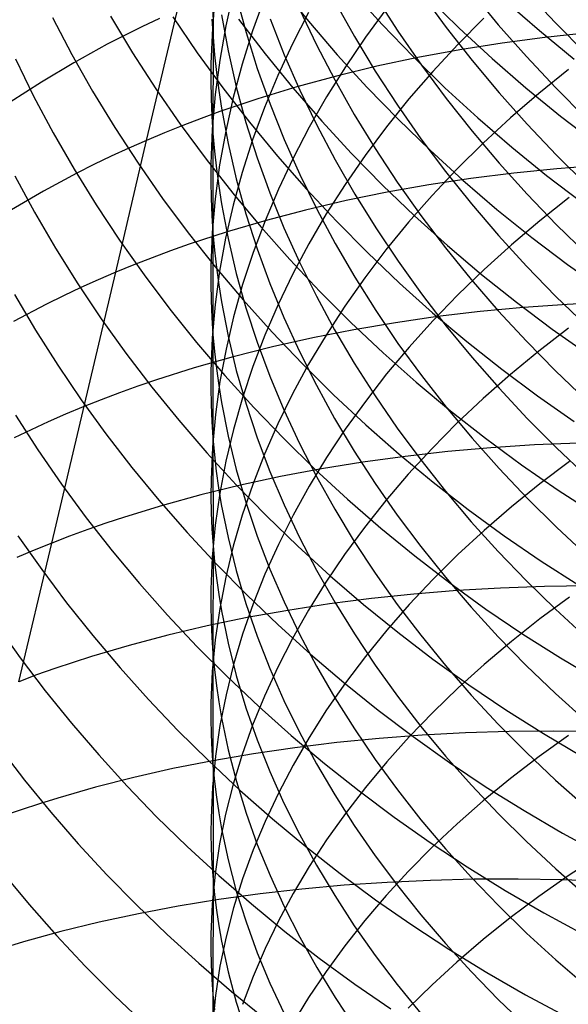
# Model space of a CAD drawing. Extents: x -383 to 1849, y -1185 to -529.
# Tile 374 of 656: x 233 to 239, y -955 to -945. Entities that reach past the tile are written whole.
import ezdxf

# ---------------------------------------------------------------- set-up
doc = ezdxf.new("R2010")
doc.units = 0
doc.layers.add('PREDEFINITO', color=7, linetype='CONTINUOUS')

msp = doc.modelspace()

# ---------------------------------------------------------------- linework, layer by layer
at = {"layer": 'PREDEFINITO'}
for p, q in [((235.341, -942.887, 624.428), (235.342, -944.888, 627.254)), ((234.63, -945.994, 503.224), (235.283, -943.24, 505.9)), ((235.367, -944.417, 629.878), (235.335, -944.793, 629.569)), ((235.559, -944.403, 632.22), (235.478, -944.769, 631.905)), ((236.067, -944.354, 540.142), (236.363, -944.72, 540.283)), ((236.833, -944.402, 541.762), (237.152, -944.754, 541.887)), ((237.572, -944.425, 613.546), (237.836, -944.785, 613.34)), ((238.105, -944.406, 611.74), (238.394, -944.756, 611.55)), ((238.694, -944.402, 609.965), (239.007, -944.738, 609.791)), ((235.592, -944.453, 623.294), (235.696, -944.84, 623.015)), ((235.893, -944.47, 634.572), (235.766, -944.823, 634.255)), ((236.645, -944.508, 617.252), (236.855, -944.884, 617.015)), ((237.083, -944.457, 615.383), (237.321, -944.826, 615.162)), ((237.634, -944.457, 543.355), (237.975, -944.792, 543.465)), ((238.472, -944.503, 544.918), (238.834, -944.819, 545.013)), ((236.364, -944.624, 636.926), (236.192, -944.96, 636.611)), ((236.267, -944.59, 619.146), (236.448, -944.97, 618.895)), ((237.2, -944.578, 639.562), (236.972, -944.89, 639.256)), ((233.623, -944.679, 533.58), (233.832, -945.076, 533.779)), ((234.246, -944.665, 535.298), (234.482, -945.057, 535.482)), ((234.768, -944.691, 504.673), (234.579, -944.78, 504.8)), ((234.912, -944.673, 536.99), (235.173, -945.056, 537.157)), ((235.33, -944.696, 627.404), (235.342, -944.888, 627.254)), ((235.432, -944.652, 625.261), (235.503, -945.037, 624.971)), ((235.614, -944.698, 538.654), (235.899, -945.069, 538.806)), ((235.953, -944.693, 621.072), (236.105, -945.077, 620.807)), ((236.363, -944.72, 540.283), (236.671, -945.079, 540.419)), ((238.24, -944.686, 642.15), (237.96, -944.968, 641.861)), ((239.007, -944.738, 609.791), (239.331, -945.066, 609.622)), ((234.579, -944.78, 504.8), (234.394, -944.872, 504.929)), ((235.335, -944.793, 629.569), (235.32, -945.17, 629.259)), ((235.478, -944.769, 631.905), (235.414, -945.136, 631.589)), ((235.766, -944.823, 634.255), (235.654, -945.178, 633.937)), ((235.696, -944.84, 623.015), (235.816, -945.225, 622.738)), ((237.152, -944.754, 541.887), (237.482, -945.097, 542.008)), ((237.321, -944.826, 615.162), (237.572, -945.189, 614.945)), ((237.836, -944.785, 613.34), (238.113, -945.139, 613.138)), ((237.975, -944.792, 543.465), (238.327, -945.117, 543.57)), ((238.394, -944.756, 611.55), (238.695, -945.097, 611.365)), ((238.834, -944.819, 545.013), (239.205, -945.125, 545.103)), ((239.356, -944.843, 501.004), (238.893, -944.892, 501.158)), ((234.394, -944.872, 504.929), (234.211, -944.966, 505.059)), ((235.342, -944.888, 627.254), (235.341, -945.922, 628.641)), ((235.342, -944.888, 627.254), (235.358, -945.078, 627.103)), ((236.192, -944.96, 636.611), (236.035, -945.3, 636.293)), ((236.972, -944.89, 639.256), (236.758, -945.207, 638.946)), ((236.855, -944.884, 617.015), (237.078, -945.255, 616.783)), ((238.434, -944.953, 501.322), (237.982, -945.025, 501.496)), ((238.893, -944.892, 501.158), (238.434, -944.953, 501.322)), ((234.211, -944.966, 505.059), (233.854, -945.163, 505.326)), ((234.482, -945.057, 535.482), (234.73, -945.442, 535.66)), ((235.173, -945.056, 537.157), (235.447, -945.432, 537.32)), ((235.503, -945.037, 624.971), (235.59, -945.421, 624.683)), ((236.448, -944.97, 618.895), (236.644, -945.346, 618.648)), ((237.982, -945.025, 501.496), (237.535, -945.108, 501.68)), ((237.96, -944.968, 641.861), (237.693, -945.256, 641.565)), ((233.228, -945.122, 532.053), (233.423, -945.52, 532.263)), ((233.854, -945.163, 505.326), (233.508, -945.37, 505.601)), ((233.832, -945.076, 533.779), (234.054, -945.469, 533.974)), ((235.32, -945.17, 629.259), (235.319, -945.358, 629.105)), ((235.358, -945.078, 627.103), (235.378, -945.269, 626.953)), ((235.414, -945.136, 631.589), (235.366, -945.505, 631.273)), ((235.899, -945.069, 538.806), (236.196, -945.433, 538.952)), ((236.105, -945.077, 620.807), (236.271, -945.457, 620.546)), ((236.671, -945.079, 540.419), (236.991, -945.429, 540.549)), ((237.535, -945.108, 501.68), (237.096, -945.201, 501.873)), ((237.482, -945.097, 542.008), (237.823, -945.431, 542.123)), ((238.113, -945.139, 613.138), (238.402, -945.484, 612.941)), ((238.327, -945.117, 543.57), (238.689, -945.432, 543.669)), ((238.695, -945.097, 611.365), (239.008, -945.43, 611.185)), ((235.378, -945.269, 626.953), (235.403, -945.46, 626.804)), ((235.654, -945.178, 633.937), (235.558, -945.536, 633.616)), ((235.816, -945.225, 622.738), (235.952, -945.607, 622.463)), ((236.758, -945.207, 638.946), (236.558, -945.528, 638.632)), ((237.096, -945.201, 501.873), (236.663, -945.306, 502.075)), ((237.078, -945.255, 616.783), (237.316, -945.619, 616.554)), ((237.693, -945.256, 641.565), (237.438, -945.55, 641.264)), ((237.572, -945.189, 614.945), (237.836, -945.545, 614.732)), ((239.145, -945.235, 644.375), (238.829, -945.491, 644.101)), ((233.508, -945.37, 505.601), (233.173, -945.586, 505.882)), ((235.319, -945.358, 629.105), (235.322, -945.546, 628.95)), ((236.035, -945.3, 636.293), (235.893, -945.643, 635.972)), ((236.663, -945.306, 502.075), (236.239, -945.422, 502.287)), ((236.644, -945.346, 618.648), (236.853, -945.717, 618.404)), ((234.054, -945.469, 533.974), (234.29, -945.857, 534.164)), ((234.73, -945.442, 535.66), (234.992, -945.822, 535.834)), ((235.403, -945.46, 626.804), (235.432, -945.65, 626.654)), ((235.447, -945.432, 537.32), (235.733, -945.8, 537.478)), ((235.59, -945.421, 624.683), (235.694, -945.802, 624.396)), ((236.239, -945.422, 502.287), (235.823, -945.548, 502.508)), ((236.196, -945.433, 538.952), (236.505, -945.788, 539.094)), ((236.271, -945.457, 620.546), (236.453, -945.833, 620.287)), ((236.991, -945.429, 540.549), (237.322, -945.769, 540.675)), ((237.823, -945.431, 542.123), (238.175, -945.754, 542.232)), ((238.402, -945.484, 612.941), (238.704, -945.822, 612.749)), ((238.689, -945.432, 543.669), (239.061, -945.736, 543.763)), ((239.008, -945.43, 611.185), (239.332, -945.755, 611.01)), ((233.423, -945.52, 532.263), (233.632, -945.914, 532.468)), ((235.322, -945.546, 628.95), (235.33, -945.734, 628.795)), ((235.366, -945.505, 631.273), (235.334, -945.875, 630.956)), ((235.823, -945.548, 502.508), (235.415, -945.686, 502.737)), ((235.558, -945.536, 633.616), (235.478, -945.895, 633.295)), ((236.558, -945.528, 638.632), (236.371, -945.854, 638.313)), ((237.438, -945.55, 641.264), (237.197, -945.85, 640.958)), ((237.836, -945.545, 614.732), (238.113, -945.895, 614.523)), ((238.829, -945.491, 644.101), (238.525, -945.754, 643.819)), ((235.415, -945.686, 502.737), (235.215, -945.759, 502.856)), ((235.432, -945.65, 626.654), (235.503, -946.029, 626.356)), ((235.893, -945.643, 635.972), (235.766, -945.989, 635.649)), ((235.952, -945.607, 622.463), (236.104, -945.985, 622.191)), ((237.316, -945.619, 616.554), (237.566, -945.978, 616.33)), ((235.215, -945.759, 502.856), (235.018, -945.834, 502.976)), ((235.33, -945.734, 628.795), (235.341, -945.922, 628.641)), ((235.694, -945.802, 624.396), (235.814, -946.18, 624.112)), ((235.733, -945.8, 537.478), (236.031, -946.162, 537.63)), ((236.505, -945.788, 539.094), (236.825, -946.135, 539.23)), ((236.853, -945.717, 618.404), (237.077, -946.083, 618.164)), ((237.322, -945.769, 540.675), (237.664, -946.101, 540.795)), ((238.175, -945.754, 542.232), (238.538, -946.068, 542.337)), ((238.525, -945.754, 643.819), (238.233, -946.024, 643.531)), ((239.061, -945.736, 543.763), (239.442, -946.028, 543.852)), ((234.29, -945.857, 534.164), (234.54, -946.239, 534.349)), ((235.018, -945.834, 502.976), (234.822, -945.913, 503.099)), ((234.992, -945.822, 535.834), (235.267, -946.195, 536.003)), ((235.334, -945.875, 630.956), (235.319, -946.245, 630.639)), ((235.478, -945.895, 633.295), (235.413, -946.256, 632.972)), ((236.371, -945.854, 638.313), (236.199, -946.184, 637.991)), ((236.453, -945.833, 620.287), (236.649, -946.204, 620.032)), ((237.197, -945.85, 640.958), (236.969, -946.156, 640.646)), ((238.113, -945.895, 614.523), (238.402, -946.237, 614.319)), ((238.704, -945.822, 612.749), (239.017, -946.152, 612.562)), ((233.632, -945.914, 532.468), (233.855, -946.302, 532.669)), ((234.304, -947.406, 501.922), (234.63, -945.994, 503.224)), ((234.63, -945.994, 503.224), (234.44, -946.078, 503.351)), ((234.822, -945.913, 503.099), (234.63, -945.994, 503.224)), ((235.341, -945.922, 628.641), (235.358, -946.11, 628.487)), ((235.341, -945.922, 628.641), (235.341, -948.074, 631.353)), ((235.766, -945.989, 635.649), (235.654, -946.337, 635.324)), ((236.104, -945.985, 622.191), (236.271, -946.36, 621.922)), ((237.566, -945.978, 616.33), (237.83, -946.329, 616.11)), ((234.44, -946.078, 503.351), (234.252, -946.165, 503.48)), ((235.358, -946.11, 628.487), (235.378, -946.298, 628.333)), ((235.503, -946.029, 626.356), (235.59, -946.407, 626.06)), ((237.077, -946.083, 618.164), (237.314, -946.443, 617.929)), ((237.664, -946.101, 540.795), (238.016, -946.422, 540.909)), ((238.233, -946.024, 643.531), (237.954, -946.3, 643.236)), ((238.538, -946.068, 542.337), (238.91, -946.37, 542.435)), ((234.252, -946.165, 503.48), (234.068, -946.254, 503.611)), ((235.267, -946.195, 536.003), (235.553, -946.56, 536.167)), ((235.814, -946.18, 624.112), (235.95, -946.556, 623.83)), ((236.031, -946.162, 537.63), (236.341, -946.515, 537.777)), ((236.199, -946.184, 637.991), (236.041, -946.518, 637.666)), ((236.649, -946.204, 620.032), (236.86, -946.571, 619.781)), ((236.969, -946.156, 640.646), (236.755, -946.466, 640.33)), ((236.825, -946.135, 539.23), (237.157, -946.473, 539.36)), ((239.017, -946.152, 612.562), (239.342, -946.473, 612.381)), ((233.855, -946.302, 532.669), (234.091, -946.686, 532.865)), ((234.068, -946.254, 503.611), (233.886, -946.346, 503.744)), ((234.54, -946.239, 534.349), (234.802, -946.615, 534.529)), ((235.319, -946.245, 630.639), (235.318, -946.43, 630.481)), ((235.413, -946.256, 632.972), (235.365, -946.619, 632.648)), ((235.378, -946.298, 628.333), (235.403, -946.486, 628.18)), ((237.954, -946.3, 643.236), (237.687, -946.583, 642.935)), ((237.83, -946.329, 616.11), (238.106, -946.674, 615.895)), ((238.402, -946.237, 614.319), (238.704, -946.571, 614.121)), ((239.022, -946.298, 499.661), (238.559, -946.345, 499.818)), ((239.49, -946.262, 499.514), (239.022, -946.298, 499.661)), ((233.222, -946.374, 530.952), (233.432, -946.764, 531.165)), ((233.886, -946.346, 503.744), (233.53, -946.538, 504.017)), ((235.318, -946.43, 630.481), (235.322, -946.615, 630.323)), ((235.654, -946.337, 635.324), (235.558, -946.688, 634.997)), ((235.59, -946.407, 626.06), (235.694, -946.782, 625.766)), ((236.271, -946.36, 621.922), (236.452, -946.731, 621.656)), ((238.102, -946.402, 499.985), (237.65, -946.47, 500.162)), ((238.016, -946.422, 540.909), (238.379, -946.733, 541.018)), ((238.559, -946.345, 499.818), (238.102, -946.402, 499.985)), ((238.91, -946.37, 542.435), (239.292, -946.661, 542.527)), ((233.53, -946.538, 504.017), (233.185, -946.739, 504.297)), ((235.403, -946.486, 628.18), (235.432, -946.673, 628.027)), ((236.041, -946.518, 637.666), (235.899, -946.855, 637.338)), ((236.341, -946.515, 537.777), (236.662, -946.859, 537.919)), ((236.755, -946.466, 640.33), (236.554, -946.781, 640.01)), ((237.157, -946.473, 539.36), (237.499, -946.801, 539.484)), ((237.65, -946.47, 500.162), (237.204, -946.549, 500.349)), ((237.314, -946.443, 617.929), (237.565, -946.797, 617.697)), ((234.802, -946.615, 534.529), (235.077, -946.984, 534.704)), ((235.322, -946.615, 630.323), (235.329, -946.8, 630.165)), ((235.365, -946.619, 632.648), (235.334, -946.982, 632.324)), ((235.553, -946.56, 536.167), (235.852, -946.919, 536.325)), ((235.95, -946.556, 623.83), (236.101, -946.929, 623.551)), ((236.765, -946.639, 500.545), (236.333, -946.74, 500.751)), ((237.204, -946.549, 500.349), (236.765, -946.639, 500.545)), ((236.86, -946.571, 619.781), (237.084, -946.932, 619.533)), ((237.687, -946.583, 642.935), (237.433, -946.871, 642.628)), ((238.704, -946.571, 614.121), (239.017, -946.897, 613.927)), ((239.154, -946.605, 645.755), (238.838, -946.856, 645.475)), ((234.091, -946.686, 532.865), (234.341, -947.064, 533.056)), ((235.432, -946.673, 628.027), (235.503, -947.046, 627.722)), ((235.558, -946.688, 634.997), (235.477, -947.041, 634.668)), ((236.333, -946.74, 500.751), (235.91, -946.851, 500.967)), ((236.452, -946.731, 621.656), (236.648, -947.097, 621.394)), ((238.106, -946.674, 615.895), (238.395, -947.012, 615.685)), ((238.379, -946.733, 541.018), (238.752, -947.034, 541.12)), ((233.432, -946.764, 531.165), (233.656, -947.149, 531.372)), ((235.329, -946.8, 630.165), (235.341, -946.985, 630.007)), ((235.91, -946.851, 500.967), (235.494, -946.973, 501.192)), ((235.694, -946.782, 625.766), (235.814, -947.155, 625.475)), ((235.899, -946.855, 637.338), (235.771, -947.195, 637.008)), ((236.554, -946.781, 640.01), (236.368, -947.101, 639.685)), ((236.662, -946.859, 537.919), (236.995, -947.195, 538.055)), ((237.499, -946.801, 539.484), (237.852, -947.12, 539.603)), ((237.565, -946.797, 617.697), (237.829, -947.144, 617.47)), ((238.838, -946.856, 645.475), (238.534, -947.113, 645.189)), ((235.852, -946.919, 536.325), (236.163, -947.269, 536.477)), ((236.101, -946.929, 623.551), (236.267, -947.298, 623.275)), ((237.084, -946.932, 619.533), (237.322, -947.288, 619.29)), ((237.433, -946.871, 642.628), (237.192, -947.165, 642.315)), ((239.017, -946.897, 613.927), (239.342, -947.214, 613.739)), ((234.341, -947.064, 533.056), (234.604, -947.435, 533.242)), ((235.077, -946.984, 534.704), (235.365, -947.347, 534.873)), ((235.494, -946.973, 501.192), (235.088, -947.107, 501.426)), ((235.334, -946.982, 632.324), (235.319, -947.346, 632)), ((235.341, -946.985, 630.007), (235.357, -947.17, 629.849)), ((235.477, -947.041, 634.668), (235.413, -947.396, 634.338)), ((235.503, -947.046, 627.722), (235.59, -947.418, 627.418)), ((238.395, -947.012, 615.685), (238.696, -947.342, 615.479)), ((238.752, -947.034, 541.12), (239.134, -947.323, 541.217)), ((233.656, -947.149, 531.372), (233.894, -947.53, 531.575)), ((235.088, -947.107, 501.426), (234.888, -947.177, 501.547)), ((235.357, -947.17, 629.849), (235.378, -947.355, 629.692)), ((235.814, -947.155, 625.475), (235.95, -947.525, 625.185)), ((236.368, -947.101, 639.685), (236.196, -947.424, 639.357)), ((236.648, -947.097, 621.394), (236.858, -947.459, 621.135)), ((237.192, -947.165, 642.315), (236.965, -947.465, 641.998)), ((237.829, -947.144, 617.47), (238.105, -947.485, 617.248)), ((237.852, -947.12, 539.603), (238.216, -947.429, 539.716)), ((238.534, -947.113, 645.189), (238.242, -947.377, 644.895)), ((234.691, -947.251, 501.669), (234.496, -947.327, 501.794)), ((234.888, -947.177, 501.547), (234.691, -947.251, 501.669)), ((235.771, -947.195, 637.008), (235.659, -947.537, 636.675)), ((236.163, -947.269, 536.477), (236.485, -947.611, 536.624)), ((236.995, -947.195, 538.055), (237.338, -947.522, 538.184)), ((234.496, -947.327, 501.794), (234.304, -947.406, 501.922)), ((235.319, -947.346, 632), (235.318, -947.528, 631.838)), ((235.365, -947.347, 534.873), (235.664, -947.702, 535.036)), ((235.378, -947.355, 629.692), (235.403, -947.539, 629.535)), ((236.267, -947.298, 623.275), (236.448, -947.663, 623.002)), ((237.322, -947.288, 619.29), (237.573, -947.638, 619.051)), ((238.242, -947.377, 644.895), (237.962, -947.648, 644.594)), ((238.696, -947.342, 615.479), (239.009, -947.664, 615.28)), ((239.134, -947.323, 541.217), (239.526, -947.601, 541.307)), ((233.616, -950.305, 499.415), (234.304, -947.406, 501.922)), ((234.114, -947.487, 502.051), (233.927, -947.571, 502.183)), ((234.304, -947.406, 501.922), (234.114, -947.487, 502.051)), ((234.604, -947.435, 533.242), (234.879, -947.801, 533.422)), ((235.413, -947.396, 634.338), (235.365, -947.751, 634.008)), ((235.59, -947.418, 627.418), (235.694, -947.787, 627.117)), ((236.196, -947.424, 639.357), (236.038, -947.751, 639.026)), ((236.965, -947.465, 641.998), (236.751, -947.769, 641.675)), ((236.858, -947.459, 621.135), (237.083, -947.815, 620.881)), ((238.105, -947.485, 617.248), (238.394, -947.818, 617.031)), ((238.216, -947.429, 539.716), (238.589, -947.727, 539.822)), ((233.927, -947.571, 502.183), (233.743, -947.658, 502.317)), ((233.894, -947.53, 531.575), (234.146, -947.904, 531.772)), ((235.318, -947.528, 631.838), (235.321, -947.71, 631.677)), ((235.403, -947.539, 629.535), (235.432, -947.723, 629.378)), ((235.659, -947.537, 636.675), (235.562, -947.882, 636.341)), ((235.95, -947.525, 625.185), (236.101, -947.892, 624.899)), ((237.338, -947.522, 538.184), (237.692, -947.839, 538.308)), ((233.218, -947.644, 529.883), (233.443, -948.026, 530.097)), ((233.743, -947.658, 502.317), (233.562, -947.748, 502.453)), ((235.664, -947.702, 535.036), (235.976, -948.049, 535.194)), ((236.448, -947.663, 623.002), (236.643, -948.023, 622.733)), ((236.485, -947.611, 536.624), (236.818, -947.944, 536.764)), ((237.573, -947.638, 619.051), (237.837, -947.982, 618.817)), ((237.962, -947.648, 644.594), (237.695, -947.925, 644.287)), ((239.009, -947.664, 615.28), (239.333, -947.977, 615.086)), ((233.562, -947.748, 502.453), (233.207, -947.934, 502.73)), ((234.879, -947.801, 533.422), (235.167, -948.159, 533.596)), ((235.321, -947.71, 631.677), (235.329, -947.892, 631.515)), ((235.365, -947.751, 634.008), (235.333, -948.108, 633.677)), ((235.432, -947.723, 629.378), (235.503, -948.09, 629.066)), ((235.694, -947.787, 627.117), (235.814, -948.155, 626.818)), ((236.038, -947.751, 639.026), (235.896, -948.081, 638.691)), ((236.751, -947.769, 641.675), (236.551, -948.078, 641.348)), ((238.665, -947.783, 498.358), (238.202, -947.827, 498.518)), ((238.589, -947.727, 539.822), (238.972, -948.014, 539.922)), ((239.132, -947.75, 498.208), (238.665, -947.783, 498.358)), ((239.603, -947.728, 498.069), (239.132, -947.75, 498.208)), ((234.146, -947.904, 531.772), (234.41, -948.273, 531.964)), ((235.329, -947.892, 631.515), (235.341, -948.074, 631.353)), ((235.562, -947.882, 636.341), (235.481, -948.229, 636.005)), ((236.101, -947.892, 624.899), (236.267, -948.256, 624.616)), ((237.083, -947.815, 620.881), (237.321, -948.167, 620.631)), ((237.745, -947.881, 498.689), (237.293, -947.946, 498.869)), ((237.692, -947.839, 538.308), (238.057, -948.146, 538.425)), ((238.202, -947.827, 498.518), (237.745, -947.881, 498.689)), ((238.394, -947.818, 617.031), (238.695, -948.144, 616.82)), ((236.818, -947.944, 536.764), (237.162, -948.268, 536.899)), ((237.293, -947.946, 498.869), (236.848, -948.021, 499.059)), ((237.695, -947.925, 644.287), (237.441, -948.207, 643.975)), ((237.837, -947.982, 618.817), (238.114, -948.319, 618.588)), ((239.144, -948.006, 647.104), (238.828, -948.25, 646.82)), ((238.972, -948.014, 539.922), (239.364, -948.289, 540.015)), ((233.443, -948.026, 530.097), (233.681, -948.402, 530.306)), ((235.333, -948.108, 633.677), (235.319, -948.465, 633.346)), ((235.341, -948.074, 631.353), (235.34, -949.18, 632.684)), ((235.341, -948.074, 631.353), (235.357, -948.255, 631.192)), ((235.503, -948.09, 629.066), (235.591, -948.456, 628.755)), ((235.896, -948.081, 638.691), (235.768, -948.414, 638.355)), ((235.976, -948.049, 535.194), (236.299, -948.388, 535.346)), ((236.41, -948.107, 499.259), (235.979, -948.204, 499.469)), ((236.551, -948.078, 641.348), (236.365, -948.391, 641.018)), ((236.848, -948.021, 499.059), (236.41, -948.107, 499.259)), ((236.643, -948.023, 622.733), (236.853, -948.379, 622.468)), ((235.167, -948.159, 533.596), (235.467, -948.51, 533.765)), ((235.481, -948.229, 636.005), (235.416, -948.577, 635.668)), ((235.979, -948.204, 499.469), (235.556, -948.311, 499.689)), ((235.814, -948.155, 626.818), (235.95, -948.519, 626.521)), ((237.441, -948.207, 643.975), (237.199, -948.495, 643.656)), ((237.321, -948.167, 620.631), (237.572, -948.512, 620.385)), ((238.057, -948.146, 538.425), (238.431, -948.443, 538.536)), ((238.695, -948.144, 616.82), (239.008, -948.462, 616.613)), ((234.41, -948.273, 531.964), (234.686, -948.635, 532.15)), ((235.556, -948.311, 499.689), (235.141, -948.429, 499.918)), ((235.357, -948.255, 631.192), (235.378, -948.437, 631.031)), ((236.267, -948.256, 624.616), (236.448, -948.615, 624.336)), ((237.162, -948.268, 536.899), (237.517, -948.583, 537.027)), ((238.114, -948.319, 618.588), (238.403, -948.648, 618.364)), ((238.828, -948.25, 646.82), (238.524, -948.501, 646.529)), ((233.681, -948.402, 530.306), (233.933, -948.772, 530.509)), ((235.141, -948.429, 499.918), (234.736, -948.558, 500.156)), ((235.378, -948.437, 631.031), (235.403, -948.618, 630.87)), ((235.768, -948.414, 638.355), (235.656, -948.75, 638.015)), ((236.365, -948.391, 641.018), (236.193, -948.708, 640.683)), ((236.299, -948.388, 535.346), (236.632, -948.718, 535.491)), ((236.853, -948.379, 622.468), (237.077, -948.73, 622.207)), ((235.319, -948.465, 633.346), (235.318, -948.644, 633.18)), ((235.467, -948.51, 533.765), (235.779, -948.854, 533.928)), ((235.591, -948.456, 628.755), (235.695, -948.819, 628.446)), ((235.95, -948.519, 626.521), (236.101, -948.88, 626.228)), ((237.199, -948.495, 643.656), (236.972, -948.789, 643.333)), ((237.572, -948.512, 620.385), (237.836, -948.851, 620.144)), ((238.524, -948.501, 646.529), (238.232, -948.759, 646.23)), ((238.431, -948.443, 538.536), (238.814, -948.728, 538.64)), ((239.008, -948.462, 616.613), (239.332, -948.772, 616.413)), ((234.536, -948.626, 500.279), (234.34, -948.697, 500.404)), ((234.736, -948.558, 500.156), (234.536, -948.626, 500.279)), ((234.686, -948.635, 532.15), (234.976, -948.991, 532.331)), ((235.318, -948.644, 633.18), (235.321, -948.823, 633.015)), ((235.416, -948.577, 635.668), (235.368, -948.927, 635.33)), ((235.403, -948.618, 630.87), (235.432, -948.799, 630.71)), ((236.448, -948.615, 624.336), (236.643, -948.97, 624.06)), ((237.517, -948.583, 537.027), (237.882, -948.888, 537.148)), ((238.403, -948.648, 618.364), (238.704, -948.971, 618.145)), ((234.34, -948.697, 500.404), (234.145, -948.77, 500.531)), ((235.656, -948.75, 638.015), (235.56, -949.088, 637.674)), ((236.193, -948.708, 640.683), (236.036, -949.028, 640.345)), ((236.632, -948.718, 535.491), (236.977, -949.04, 535.63)), ((237.077, -948.73, 622.207), (237.314, -949.076, 621.95)), ((238.814, -948.728, 538.64), (239.207, -949.002, 538.737)), ((233.954, -948.847, 500.66), (233.765, -948.926, 500.792)), ((233.933, -948.772, 530.509), (234.197, -949.137, 530.707)), ((234.145, -948.77, 500.531), (233.954, -948.847, 500.66)), ((235.321, -948.823, 633.015), (235.328, -949.002, 632.849)), ((235.432, -948.799, 630.71), (235.503, -949.16, 630.391)), ((235.695, -948.819, 628.446), (235.815, -949.18, 628.14)), ((235.779, -948.854, 533.928), (236.102, -949.189, 534.084)), ((236.972, -948.789, 643.333), (236.757, -949.087, 643.004)), ((237.836, -948.851, 620.144), (238.113, -949.183, 619.908)), ((238.232, -948.759, 646.23), (237.952, -949.023, 645.925)), ((233.228, -948.936, 528.846), (233.468, -949.308, 529.061)), ((233.765, -948.926, 500.792), (233.578, -949.007, 500.926)), ((235.368, -948.927, 635.33), (235.336, -949.277, 634.992)), ((236.101, -948.88, 626.228), (236.267, -949.238, 625.937)), ((237.882, -948.888, 537.148), (238.256, -949.182, 537.263)), ((233.578, -949.007, 500.926), (233.395, -949.092, 501.062)), ((234.976, -948.991, 532.331), (235.277, -949.34, 532.505)), ((235.328, -949.002, 632.849), (235.34, -949.18, 632.684)), ((236.036, -949.028, 640.345), (235.894, -949.352, 640.004)), ((236.643, -948.97, 624.06), (236.853, -949.321, 623.788)), ((236.977, -949.04, 535.63), (237.332, -949.352, 535.763)), ((237.952, -949.023, 645.925), (237.685, -949.293, 645.613)), ((238.704, -948.971, 618.145), (239.018, -949.285, 617.933)), ((233.395, -949.092, 501.062), (233.214, -949.178, 501.2)), ((234.197, -949.137, 530.707), (234.474, -949.495, 530.899)), ((235.56, -949.088, 637.674), (235.479, -949.428, 637.332)), ((235.503, -949.16, 630.391), (235.591, -949.519, 630.073)), ((236.757, -949.087, 643.004), (236.557, -949.389, 642.671)), ((237.314, -949.076, 621.95), (237.565, -949.415, 621.698)), ((235.336, -949.277, 634.992), (235.321, -949.628, 634.654)), ((235.34, -949.18, 632.684), (235.357, -949.359, 632.52)), ((235.34, -949.18, 632.684), (235.342, -950.33, 633.978)), ((235.815, -949.18, 628.14), (235.951, -949.539, 627.837)), ((236.102, -949.189, 534.084), (236.436, -949.517, 534.234)), ((236.267, -949.238, 625.937), (236.448, -949.592, 625.651)), ((238.113, -949.183, 619.908), (238.402, -949.508, 619.678)), ((238.256, -949.182, 537.263), (238.641, -949.466, 537.371)), ((238.781, -949.255, 496.92), (238.314, -949.285, 497.073)), ((239.251, -949.235, 496.778), (238.781, -949.255, 496.92)), ((233.468, -949.308, 529.061), (233.72, -949.674, 529.27)), ((235.277, -949.34, 532.505), (235.589, -949.68, 532.673)), ((235.357, -949.359, 632.52), (235.377, -949.537, 632.355)), ((235.894, -949.352, 640.004), (235.767, -949.678, 639.661)), ((236.557, -949.389, 642.671), (236.37, -949.696, 642.334)), ((236.853, -949.321, 623.788), (237.077, -949.667, 623.52)), ((237.397, -949.377, 497.409), (236.946, -949.438, 497.592)), ((237.332, -949.352, 535.763), (237.698, -949.654, 535.888)), ((237.853, -949.326, 497.235), (237.397, -949.377, 497.409)), ((237.685, -949.293, 645.613), (237.431, -949.569, 645.296)), ((238.314, -949.285, 497.073), (237.853, -949.326, 497.235)), ((239.018, -949.285, 617.933), (239.342, -949.591, 617.726)), ((234.474, -949.495, 530.899), (234.764, -949.847, 531.084)), ((235.479, -949.428, 637.332), (235.414, -949.77, 636.988)), ((236.946, -949.438, 497.592), (236.502, -949.51, 497.786)), ((237.565, -949.415, 621.698), (237.829, -949.749, 621.451)), ((238.641, -949.466, 537.371), (239.034, -949.738, 537.471)), ((239.155, -949.431, 648.426), (238.839, -949.67, 648.137)), ((235.377, -949.537, 632.355), (235.402, -949.715, 632.191)), ((235.591, -949.519, 630.073), (235.695, -949.877, 629.757)), ((236.065, -949.592, 497.989), (235.635, -949.685, 498.203)), ((235.951, -949.539, 627.837), (236.102, -949.894, 627.536)), ((236.502, -949.51, 497.786), (236.065, -949.592, 497.989)), ((236.436, -949.517, 534.234), (236.781, -949.835, 534.377)), ((236.448, -949.592, 625.651), (236.644, -949.942, 625.368)), ((237.431, -949.569, 645.296), (237.191, -949.85, 644.972)), ((238.402, -949.508, 619.678), (238.704, -949.826, 619.453)), ((233.72, -949.674, 529.27), (233.986, -950.035, 529.473)), ((235.635, -949.685, 498.203), (235.213, -949.788, 498.426)), ((235.321, -949.628, 634.654), (235.319, -949.803, 634.485)), ((235.589, -949.68, 532.673), (235.914, -950.014, 532.835)), ((235.767, -949.678, 639.661), (235.655, -950.007, 639.315)), ((236.37, -949.696, 642.334), (236.198, -950.006, 641.993)), ((237.077, -949.667, 623.52), (237.314, -950.007, 623.256)), ((237.698, -949.654, 535.888), (238.073, -949.946, 536.007)), ((238.839, -949.67, 648.137), (238.535, -949.916, 647.84)), ((235.213, -949.788, 498.426), (234.8, -949.901, 498.659)), ((235.319, -949.803, 634.485), (235.322, -949.979, 634.316)), ((235.414, -949.77, 636.988), (235.366, -950.112, 636.643)), ((235.402, -949.715, 632.191), (235.431, -949.893, 632.027)), ((237.829, -949.749, 621.451), (238.105, -950.076, 621.209)), ((239.034, -949.738, 537.471), (239.437, -949.999, 537.565)), ((234.8, -949.901, 498.659), (234.396, -950.026, 498.902)), ((234.764, -949.847, 531.084), (235.065, -950.192, 531.264)), ((235.431, -949.893, 632.027), (235.503, -950.247, 631.7)), ((235.695, -949.877, 629.757), (235.815, -950.232, 629.444)), ((236.102, -949.894, 627.536), (236.268, -950.246, 627.239)), ((236.781, -949.835, 534.377), (237.136, -950.144, 534.514)), ((237.191, -949.85, 644.972), (236.963, -950.137, 644.643)), ((238.535, -949.916, 647.84), (238.243, -950.169, 647.536)), ((238.704, -949.826, 619.453), (239.017, -950.136, 619.234)), ((235.322, -949.979, 634.316), (235.33, -950.154, 634.147)), ((235.655, -950.007, 639.315), (235.559, -950.338, 638.967)), ((235.914, -950.014, 532.835), (236.249, -950.338, 532.99)), ((236.198, -950.006, 641.993), (236.041, -950.32, 641.649)), ((236.644, -949.942, 625.368), (236.853, -950.287, 625.089)), ((237.314, -950.007, 623.256), (237.565, -950.342, 622.998)), ((238.073, -949.946, 536.007), (238.458, -950.228, 536.118)), ((233.986, -950.035, 529.473), (234.264, -950.389, 529.67)), ((234.197, -950.092, 499.027), (234.001, -950.16, 499.154)), ((234.396, -950.026, 498.902), (234.197, -950.092, 499.027)), ((235.366, -950.112, 636.643), (235.334, -950.456, 636.298)), ((238.105, -950.076, 621.209), (238.394, -950.396, 620.973)), ((233.255, -950.226, 527.824), (233.509, -950.588, 528.039)), ((233.807, -950.232, 499.284), (233.616, -950.305, 499.415)), ((234.001, -950.16, 499.154), (233.807, -950.232, 499.284)), ((235.065, -950.192, 531.264), (235.379, -950.53, 531.437)), ((235.33, -950.154, 634.147), (235.342, -950.33, 633.978)), ((235.815, -950.232, 629.444), (235.951, -950.584, 629.134)), ((236.963, -950.137, 644.643), (236.749, -950.428, 644.31)), ((237.136, -950.144, 534.514), (237.502, -950.443, 534.643)), ((238.243, -950.169, 647.536), (237.963, -950.428, 647.225)), ((238.458, -950.228, 536.118), (238.852, -950.498, 536.222)), ((239.017, -950.136, 619.234), (239.342, -950.438, 619.021)), ((233.265, -951.789, 498.206), (233.616, -950.305, 499.415)), ((233.616, -950.305, 499.415), (233.428, -950.382, 499.55)), ((235.342, -950.33, 633.978), (235.341, -951.488, 635.264)), ((235.342, -950.33, 633.978), (235.358, -950.505, 633.81)), ((235.559, -950.338, 638.967), (235.478, -950.671, 638.618)), ((235.503, -950.247, 631.7), (235.59, -950.6, 631.375)), ((236.041, -950.32, 641.649), (235.898, -950.637, 641.302)), ((236.249, -950.338, 532.99), (236.595, -950.654, 533.138)), ((236.268, -950.246, 627.239), (236.449, -950.594, 626.945)), ((236.853, -950.287, 625.089), (237.077, -950.627, 624.814)), ((233.428, -950.382, 499.55), (233.242, -950.461, 499.686)), ((234.264, -950.389, 529.67), (234.554, -950.737, 529.861)), ((236.749, -950.428, 644.31), (236.549, -950.723, 643.971)), ((237.502, -950.443, 534.643), (237.877, -950.732, 534.766)), ((237.565, -950.342, 622.998), (237.828, -950.67, 622.744)), ((237.963, -950.428, 647.225), (237.696, -950.692, 646.908)), ((238.394, -950.396, 620.973), (238.695, -950.708, 620.742)), ((235.334, -950.456, 636.298), (235.319, -950.8, 635.953)), ((235.358, -950.505, 633.81), (235.378, -950.68, 633.642)), ((235.379, -950.53, 531.437), (235.703, -950.859, 531.604)), ((238.852, -950.498, 536.222), (239.255, -950.757, 536.318)), ((233.509, -950.588, 528.039), (233.775, -950.945, 528.249)), ((235.59, -950.6, 631.375), (235.694, -950.952, 631.052)), ((235.898, -950.637, 641.302), (235.771, -950.957, 640.952)), ((235.951, -950.584, 629.134), (236.102, -950.933, 628.826)), ((236.449, -950.594, 626.945), (236.645, -950.938, 626.656)), ((236.595, -950.654, 533.138), (236.951, -950.961, 533.279)), ((237.077, -950.627, 624.814), (237.314, -950.962, 624.544)), ((234.554, -950.737, 529.861), (234.856, -951.078, 530.046)), ((235.378, -950.68, 633.642), (235.403, -950.855, 633.474)), ((235.478, -950.671, 638.618), (235.414, -951.006, 638.268)), ((236.549, -950.723, 643.971), (236.363, -951.022, 643.629)), ((237.696, -950.692, 646.908), (237.441, -950.962, 646.584)), ((237.828, -950.67, 622.744), (238.105, -950.992, 622.496)), ((237.877, -950.732, 534.766), (238.262, -951.011, 534.88)), ((238.695, -950.708, 620.742), (239.008, -951.013, 620.518)), ((235.319, -950.8, 635.953), (235.318, -950.972, 635.781)), ((235.403, -950.855, 633.474), (235.432, -951.029, 633.307)), ((235.703, -950.859, 531.604), (236.039, -951.181, 531.763)), ((237.492, -950.852, 495.99), (237.036, -950.899, 496.166)), ((237.953, -950.814, 495.824), (237.492, -950.852, 495.99)), ((238.418, -950.787, 495.669), (237.953, -950.814, 495.824)), ((238.888, -950.77, 495.525), (238.418, -950.787, 495.669)), ((239.361, -950.763, 495.392), (238.888, -950.77, 495.525)), ((233.775, -950.945, 528.249), (234.055, -951.296, 528.452)), ((235.771, -950.957, 640.952), (235.658, -951.279, 640.599)), ((235.694, -950.952, 631.052), (235.814, -951.3, 630.732)), ((236.102, -950.933, 628.826), (236.268, -951.279, 628.522)), ((236.587, -950.957, 496.353), (236.144, -951.025, 496.55)), ((237.036, -950.899, 496.166), (236.587, -950.957, 496.353)), ((236.645, -950.938, 626.656), (236.855, -951.278, 626.37)), ((236.951, -950.961, 533.279), (237.318, -951.258, 533.413)), ((237.441, -950.962, 646.584), (237.2, -951.237, 646.254)), ((237.314, -950.962, 624.544), (237.565, -951.292, 624.279)), ((239.156, -950.884, 649.719), (238.84, -951.117, 649.425)), ((235.318, -950.972, 635.781), (235.322, -951.144, 635.608)), ((235.414, -951.006, 638.268), (235.366, -951.342, 637.917)), ((235.432, -951.029, 633.307), (235.503, -951.377, 632.973)), ((236.144, -951.025, 496.55), (235.707, -951.103, 496.757)), ((236.363, -951.022, 643.629), (236.191, -951.325, 643.282)), ((238.105, -950.992, 622.496), (238.393, -951.307, 622.253)), ((238.262, -951.011, 534.88), (238.656, -951.279, 534.987)), ((239.008, -951.013, 620.518), (239.332, -951.311, 620.299)), ((233.025, -951.176, 526.615), (233.279, -951.534, 526.835)), ((234.856, -951.078, 530.046), (235.17, -951.412, 530.224)), ((235.707, -951.103, 496.757), (235.279, -951.192, 496.974)), ((235.322, -951.144, 635.608), (235.329, -951.316, 635.436)), ((236.039, -951.181, 531.763), (236.385, -951.494, 531.916)), ((238.84, -951.117, 649.425), (238.536, -951.357, 649.124)), ((235.279, -951.192, 496.974), (234.858, -951.29, 497.201)), ((235.658, -951.279, 640.599), (235.562, -951.603, 640.245)), ((236.268, -951.279, 628.522), (236.449, -951.622, 628.221)), ((236.855, -951.278, 626.37), (237.078, -951.613, 626.089)), ((237.2, -951.237, 646.254), (236.972, -951.518, 645.919)), ((237.318, -951.258, 533.413), (237.694, -951.546, 533.54)), ((238.656, -951.279, 534.987), (239.059, -951.535, 535.087)), ((234.055, -951.296, 528.452), (234.347, -951.641, 528.648)), ((234.858, -951.29, 497.201), (234.445, -951.4, 497.438)), ((235.329, -951.316, 635.436), (235.341, -951.488, 635.264)), ((235.366, -951.342, 637.917), (235.334, -951.678, 637.565)), ((235.503, -951.377, 632.973), (235.59, -951.724, 632.641)), ((235.814, -951.3, 630.732), (235.95, -951.647, 630.415)), ((236.191, -951.325, 643.282), (236.034, -951.632, 642.932)), ((237.565, -951.292, 624.279), (237.829, -951.615, 624.019)), ((238.536, -951.357, 649.124), (238.243, -951.603, 648.815)), ((238.393, -951.307, 622.253), (238.694, -951.615, 622.017)), ((234.445, -951.4, 497.438), (234.042, -951.519, 497.684)), ((235.17, -951.412, 530.224), (235.496, -951.738, 530.395)), ((235.341, -951.488, 635.264), (235.357, -951.66, 635.092)), ((235.341, -951.488, 635.264), (235.342, -953.906, 637.742)), ((236.385, -951.494, 531.916), (236.742, -951.798, 532.061)), ((233.279, -951.534, 526.835), (233.547, -951.886, 527.05)), ((233.844, -951.582, 497.811), (233.648, -951.649, 497.94)), ((234.042, -951.519, 497.684), (233.844, -951.582, 497.811)), ((235.562, -951.603, 640.245), (235.481, -951.93, 639.889)), ((236.972, -951.518, 645.919), (236.758, -951.802, 645.579)), ((237.694, -951.546, 533.54), (238.079, -951.823, 533.658)), ((239.059, -951.535, 535.087), (239.471, -951.78, 535.178)), ((233.648, -951.649, 497.94), (233.455, -951.717, 498.072)), ((234.347, -951.641, 528.648), (234.65, -951.979, 528.838)), ((235.334, -951.678, 637.565), (235.319, -952.015, 637.213)), ((235.357, -951.66, 635.092), (235.378, -951.832, 634.92)), ((236.034, -951.632, 642.932), (235.892, -951.942, 642.579)), ((235.95, -951.647, 630.415), (236.101, -951.99, 630.1)), ((236.449, -951.622, 628.221), (236.645, -951.96, 627.925)), ((237.078, -951.613, 626.089), (237.316, -951.942, 625.812)), ((237.829, -951.615, 624.019), (238.105, -951.932, 623.764)), ((238.243, -951.603, 648.815), (237.964, -951.856, 648.499)), ((238.694, -951.615, 622.017), (239.007, -951.916, 621.786)), ((233.455, -951.717, 498.072), (233.265, -951.789, 498.206)), ((235.496, -951.738, 530.395), (235.832, -952.056, 530.559)), ((235.59, -951.724, 632.641), (235.694, -952.069, 632.312)), ((236.758, -951.802, 645.579), (236.557, -952.091, 645.235)), ((236.742, -951.798, 532.061), (237.108, -952.092, 532.199)), ((233.547, -951.886, 527.05), (233.827, -952.233, 527.258)), ((235.378, -951.832, 634.92), (235.403, -952.004, 634.749)), ((237.964, -951.856, 648.499), (237.696, -952.114, 648.176)), ((238.079, -951.823, 533.658), (238.474, -952.089, 533.769)), ((239.007, -951.916, 621.786), (239.331, -952.209, 621.562)), ((234.65, -951.979, 528.838), (234.965, -952.31, 529.021)), ((235.319, -952.015, 637.213), (235.318, -952.184, 637.037)), ((235.403, -952.004, 634.749), (235.432, -952.175, 634.578)), ((235.481, -951.93, 639.889), (235.416, -952.257, 639.532)), ((235.892, -951.942, 642.579), (235.765, -952.254, 642.223)), ((236.101, -951.99, 630.1), (236.267, -952.33, 629.789)), ((236.645, -951.96, 627.925), (236.855, -952.294, 627.632)), ((237.316, -951.942, 625.812), (237.566, -952.267, 625.54)), ((238.105, -951.932, 623.764), (238.394, -952.243, 623.515)), ((235.694, -952.069, 632.312), (235.814, -952.411, 631.984)), ((235.832, -952.056, 530.559), (236.179, -952.365, 530.715)), ((236.557, -952.091, 645.235), (236.371, -952.385, 644.886)), ((237.108, -952.092, 532.199), (237.485, -952.377, 532.329)), ((237.696, -952.114, 648.176), (237.442, -952.378, 647.847)), ((238.474, -952.089, 533.769), (238.878, -952.344, 533.872)), ((233.827, -952.233, 527.258), (234.119, -952.573, 527.459)), ((235.318, -952.184, 637.037), (235.322, -952.353, 636.862)), ((235.432, -952.175, 634.578), (235.504, -952.517, 634.237)), ((234.965, -952.31, 529.021), (235.292, -952.633, 529.198)), ((235.416, -952.257, 639.532), (235.368, -952.586, 639.174)), ((235.765, -952.254, 642.223), (235.653, -952.569, 641.865)), ((236.267, -952.33, 629.789), (236.448, -952.667, 629.481)), ((236.855, -952.294, 627.632), (237.078, -952.623, 627.344)), ((237.566, -952.267, 625.54), (237.83, -952.585, 625.274)), ((238.043, -952.337, 494.446), (237.579, -952.362, 494.604)), ((238.512, -952.323, 494.299), (238.043, -952.337, 494.446)), ((238.394, -952.243, 623.515), (238.695, -952.546, 623.273)), ((238.984, -952.318, 494.164), (238.512, -952.323, 494.299)), ((239.459, -952.323, 494.039), (238.984, -952.318, 494.164)), ((235.322, -952.353, 636.862), (235.329, -952.521, 636.686)), ((235.814, -952.411, 631.984), (235.95, -952.751, 631.66)), ((236.179, -952.365, 530.715), (236.536, -952.666, 530.864)), ((236.371, -952.385, 644.886), (236.199, -952.681, 644.533)), ((236.665, -952.441, 494.952), (236.217, -952.495, 495.141)), ((237.119, -952.396, 494.772), (236.665, -952.441, 494.952)), ((237.579, -952.362, 494.604), (237.119, -952.396, 494.772)), ((237.442, -952.378, 647.847), (237.201, -952.647, 647.512)), ((237.485, -952.377, 532.329), (237.871, -952.652, 532.451)), ((239.145, -952.363, 650.981), (238.83, -952.59, 650.684)), ((238.878, -952.344, 533.872), (239.29, -952.588, 533.966)), ((233.057, -952.495, 525.642), (233.326, -952.844, 525.862)), ((235.329, -952.521, 636.686), (235.341, -952.69, 636.511)), ((235.504, -952.517, 634.237), (235.592, -952.857, 633.899)), ((236.217, -952.495, 495.141), (235.775, -952.56, 495.342)), ((238.695, -952.546, 623.273), (239.007, -952.842, 623.036)), ((234.119, -952.573, 527.459), (234.423, -952.907, 527.654)), ((235.34, -952.635, 495.552), (234.913, -952.719, 495.773)), ((235.292, -952.633, 529.198), (235.629, -952.949, 529.366)), ((235.368, -952.586, 639.174), (235.336, -952.916, 638.816)), ((235.775, -952.56, 495.342), (235.34, -952.635, 495.552)), ((235.653, -952.569, 641.865), (235.557, -952.886, 641.505)), ((237.201, -952.647, 647.512), (236.973, -952.92, 647.172)), ((237.078, -952.623, 627.344), (237.316, -952.947, 627.061)), ((237.83, -952.585, 625.274), (238.106, -952.897, 625.013)), ((237.871, -952.652, 532.451), (238.266, -952.916, 532.565)), ((238.83, -952.59, 650.684), (238.526, -952.824, 650.378)), ((234.913, -952.719, 495.773), (234.494, -952.814, 496.004)), ((235.341, -952.69, 636.511), (235.357, -952.858, 636.336)), ((235.95, -952.751, 631.66), (236.101, -953.088, 631.339)), ((236.199, -952.681, 644.533), (236.041, -952.981, 644.177)), ((236.448, -952.667, 629.481), (236.644, -953, 629.178)), ((236.536, -952.666, 530.864), (236.904, -952.957, 531.006)), ((233.326, -952.844, 525.862), (233.607, -953.187, 526.076)), ((234.494, -952.814, 496.004), (234.083, -952.919, 496.245)), ((235.357, -952.858, 636.336), (235.378, -953.026, 636.161)), ((235.592, -952.857, 633.899), (235.696, -953.195, 633.562)), ((238.526, -952.824, 650.378), (238.234, -953.064, 650.065)), ((239.007, -952.842, 623.036), (239.332, -953.13, 622.806)), ((234.083, -952.919, 496.245), (233.681, -953.034, 496.496)), ((234.423, -952.907, 527.654), (234.739, -953.234, 527.842)), ((235.336, -952.916, 638.816), (235.321, -953.246, 638.458)), ((235.557, -952.886, 641.505), (235.477, -953.205, 641.143)), ((235.629, -952.949, 529.366), (235.977, -953.255, 529.528)), ((236.973, -952.92, 647.172), (236.758, -953.198, 646.826)), ((236.904, -952.957, 531.006), (237.281, -953.239, 531.139)), ((237.316, -952.947, 627.061), (237.566, -953.266, 626.783)), ((238.106, -952.897, 625.013), (238.395, -953.202, 624.759)), ((238.266, -952.916, 532.565), (238.67, -953.169, 532.671)), ((233.681, -953.034, 496.496), (233.484, -953.096, 496.625)), ((235.378, -953.026, 636.161), (235.403, -953.194, 635.986)), ((236.041, -952.981, 644.177), (235.899, -953.284, 643.817)), ((236.644, -953, 629.178), (236.854, -953.328, 628.879)), ((238.234, -953.064, 650.065), (237.954, -953.309, 649.744)), ((233.289, -953.16, 496.757), (233.097, -953.226, 496.891)), ((233.484, -953.096, 496.625), (233.289, -953.16, 496.757)), ((236.101, -953.088, 631.339), (236.267, -953.422, 631.021)), ((238.67, -953.169, 532.671), (239.083, -953.41, 532.768)), ((233.607, -953.187, 526.076), (233.9, -953.524, 526.283)), ((234.739, -953.234, 527.842), (235.066, -953.553, 528.022)), ((235.321, -953.246, 638.458), (235.319, -953.411, 638.278)), ((235.403, -953.194, 635.986), (235.432, -953.362, 635.812)), ((235.477, -953.205, 641.143), (235.412, -953.525, 640.78)), ((235.696, -953.195, 633.562), (235.816, -953.531, 633.228)), ((235.899, -953.284, 643.817), (235.771, -953.59, 643.455)), ((235.977, -953.255, 529.528), (236.336, -953.554, 529.681)), ((236.758, -953.198, 646.826), (236.558, -953.48, 646.476)), ((237.281, -953.239, 531.139), (237.667, -953.511, 531.265)), ((237.566, -953.266, 626.783), (237.83, -953.579, 626.511)), ((238.395, -953.202, 624.759), (238.696, -953.501, 624.51)), ((235.432, -953.362, 635.812), (235.503, -953.697, 635.465)), ((236.854, -953.328, 628.879), (237.078, -953.652, 628.584)), ((237.954, -953.309, 649.744), (237.688, -953.561, 649.417)), ((235.319, -953.411, 638.278), (235.322, -953.576, 638.099)), ((236.267, -953.422, 631.021), (236.448, -953.752, 630.707)), ((236.558, -953.48, 646.476), (236.372, -953.767, 646.122)), ((239.083, -953.41, 532.768), (239.504, -953.64, 532.857)), ((233.9, -953.524, 526.283), (234.206, -953.855, 526.483)), ((235.066, -953.553, 528.022), (235.403, -953.865, 528.195)), ((235.322, -953.576, 638.099), (235.33, -953.741, 637.92)), ((235.412, -953.525, 640.78), (235.364, -953.847, 640.416)), ((235.771, -953.59, 643.455), (235.659, -953.898, 643.09)), ((235.816, -953.531, 633.228), (235.952, -953.865, 632.897)), ((236.336, -953.554, 529.681), (236.704, -953.843, 529.827)), ((237.688, -953.561, 649.417), (237.434, -953.817, 649.084)), ((237.667, -953.511, 531.265), (238.063, -953.772, 531.382)), ((237.83, -953.579, 626.511), (238.106, -953.886, 626.244)), ((238.696, -953.501, 624.51), (239.009, -953.792, 624.268)), ((235.503, -953.697, 635.465), (235.591, -954.03, 635.12)), ((237.078, -953.652, 628.584), (237.315, -953.971, 628.294)), ((239.471, -953.652, 652.507), (239.143, -953.867, 652.214)), ((235.33, -953.741, 637.92), (235.342, -953.906, 637.742)), ((236.372, -953.767, 646.122), (236.199, -954.056, 645.763)), ((236.448, -953.752, 630.707), (236.644, -954.079, 630.398)), ((238.063, -953.772, 531.382), (238.468, -954.023, 531.49)), ((239.009, -953.792, 624.268), (239.333, -954.076, 624.032)), ((233.092, -953.834, 524.703), (233.374, -954.173, 524.922)), ((234.206, -953.855, 526.483), (234.523, -954.178, 526.676)), ((235.364, -953.847, 640.416), (235.333, -954.169, 640.051)), ((235.342, -953.906, 637.742), (235.341, -955.138, 638.958)), ((235.342, -953.906, 637.742), (235.358, -954.071, 637.563)), ((235.403, -953.865, 528.195), (235.752, -954.168, 528.36)), ((235.659, -953.898, 643.09), (235.562, -954.208, 642.723)), ((235.952, -953.865, 632.897), (236.104, -954.196, 632.569)), ((236.704, -953.843, 529.827), (237.082, -954.123, 529.965)), ((237.434, -953.817, 649.084), (237.193, -954.079, 648.744)), ((237.668, -953.915, 493.257), (237.204, -953.937, 493.417)), ((238.135, -953.903, 493.108), (237.668, -953.915, 493.257)), ((238.106, -953.886, 626.244), (238.395, -954.186, 625.983)), ((238.607, -953.901, 492.97), (238.135, -953.903, 493.108)), ((239.082, -953.908, 492.843), (238.607, -953.901, 492.97)), ((239.143, -953.867, 652.214), (238.827, -954.088, 651.911)), ((239.56, -953.925, 492.728), (239.082, -953.908, 492.843)), ((236.292, -954.009, 493.77), (235.845, -954.06, 493.963)), ((236.745, -953.968, 493.588), (236.292, -954.009, 493.77)), ((237.204, -953.937, 493.417), (236.745, -953.968, 493.588)), ((237.315, -953.971, 628.294), (237.566, -954.284, 628.01)), ((238.468, -954.023, 531.49), (238.881, -954.262, 531.59)), ((235.404, -954.121, 494.167), (234.97, -954.192, 494.381)), ((235.358, -954.071, 637.563), (235.378, -954.236, 637.385)), ((235.845, -954.06, 493.963), (235.404, -954.121, 494.167)), ((235.591, -954.03, 635.12), (235.695, -954.361, 634.777)), ((236.199, -954.056, 645.763), (236.042, -954.349, 645.401)), ((236.644, -954.079, 630.398), (236.853, -954.401, 630.092)), ((237.193, -954.079, 648.744), (236.965, -954.345, 648.399)), ((237.082, -954.123, 529.965), (237.47, -954.392, 530.094)), ((238.827, -954.088, 651.911), (238.523, -954.316, 651.601)), ((233.374, -954.173, 524.922), (233.669, -954.506, 525.134)), ((234.523, -954.178, 526.676), (234.851, -954.495, 526.861)), ((234.97, -954.192, 494.381), (234.543, -954.272, 494.605)), ((235.333, -954.169, 640.051), (235.318, -954.492, 639.686)), ((235.378, -954.236, 637.385), (235.403, -954.401, 637.207)), ((235.562, -954.208, 642.723), (235.481, -954.52, 642.355)), ((235.752, -954.168, 528.36), (236.111, -954.463, 528.518)), ((236.104, -954.196, 632.569), (236.27, -954.524, 632.244)), ((238.395, -954.186, 625.983), (238.696, -954.48, 625.728)), ((234.543, -954.272, 494.605), (234.125, -954.363, 494.84)), ((237.566, -954.284, 628.01), (237.829, -954.592, 627.731)), ((238.523, -954.316, 651.601), (238.232, -954.55, 651.283)), ((238.881, -954.262, 531.59), (239.302, -954.49, 531.68)), ((234.125, -954.363, 494.84), (233.715, -954.463, 495.084)), ((235.403, -954.401, 637.207), (235.432, -954.565, 637.03)), ((235.695, -954.361, 634.777), (235.815, -954.69, 634.437)), ((236.042, -954.349, 645.401), (235.899, -954.645, 645.035)), ((236.965, -954.345, 648.399), (236.751, -954.616, 648.049)), ((236.853, -954.401, 630.092), (237.077, -954.718, 629.791)), ((237.47, -954.392, 530.094), (237.866, -954.652, 530.214)), ((233.715, -954.463, 495.084), (233.315, -954.574, 495.339)), ((233.669, -954.506, 525.134), (233.975, -954.832, 525.338)), ((234.851, -954.495, 526.861), (235.19, -954.803, 527.039)), ((235.318, -954.492, 639.686), (235.318, -954.654, 639.504)), ((235.481, -954.52, 642.355), (235.416, -954.834, 641.985)), ((236.111, -954.463, 528.518), (236.479, -954.749, 528.667)), ((236.27, -954.524, 632.244), (236.452, -954.848, 631.923)), ((238.232, -954.55, 651.283), (237.952, -954.79, 650.957)), ((238.696, -954.48, 625.728), (239.009, -954.767, 625.481)), ((233.315, -954.574, 495.339), (233.118, -954.633, 495.47)), ((235.318, -954.654, 639.504), (235.321, -954.815, 639.322)), ((235.432, -954.565, 637.03), (235.503, -954.893, 636.676)), ((235.899, -954.645, 645.035), (235.771, -954.944, 644.667)), ((236.751, -954.616, 648.049), (236.551, -954.891, 647.693)), ((237.829, -954.592, 627.731), (238.106, -954.894, 627.458)), ((237.866, -954.652, 530.214), (238.271, -954.901, 530.326)), ((235.815, -954.69, 634.437), (235.951, -955.017, 634.099)), ((236.479, -954.749, 528.667), (236.858, -955.025, 528.808)), ((237.077, -954.718, 629.791), (237.314, -955.031, 629.496)), ((233.975, -954.832, 525.338), (234.293, -955.151, 525.536)), ((235.19, -954.803, 527.039), (235.54, -955.104, 527.209)), ((235.321, -954.815, 639.322), (235.329, -954.977, 639.14)), ((235.416, -954.834, 641.985), (235.368, -955.148, 641.614)), ((236.452, -954.848, 631.923), (236.648, -955.169, 631.607)), ((237.952, -954.79, 650.957), (237.685, -955.035, 650.625)), ((239.009, -954.767, 625.481), (239.333, -955.046, 625.24)), ((235.503, -954.893, 636.676), (235.591, -955.219, 636.324)), ((235.771, -954.944, 644.667), (235.659, -955.245, 644.296)), ((236.551, -954.891, 647.693), (236.365, -955.169, 647.334)), ((238.106, -954.894, 627.458), (238.394, -955.19, 627.191)), ((238.271, -954.901, 530.326), (238.685, -955.139, 530.428)), ((235.329, -954.977, 639.14), (235.341, -955.138, 638.958)), ((235.951, -955.017, 634.099), (236.102, -955.341, 633.765)), ((236.858, -955.025, 528.808), (237.246, -955.292, 528.94)), ((237.314, -955.031, 629.496), (237.565, -955.339, 629.205)), ((237.685, -955.035, 650.625), (237.431, -955.285, 650.286)), ((234.293, -955.151, 525.536), (234.622, -955.464, 525.725)), ((235.368, -955.148, 641.614), (235.336, -955.464, 641.243)), ((235.341, -955.138, 638.958), (235.357, -955.3, 638.776)), ((235.341, -955.138, 638.958), (235.342, -957.699, 641.288)), ((235.54, -955.104, 527.209), (235.899, -955.396, 527.371)), ((236.365, -955.169, 647.334), (236.193, -955.451, 646.97)), ((236.648, -955.169, 631.607), (236.858, -955.486, 631.295)), ((238.685, -955.139, 530.428), (239.106, -955.365, 530.522)), ((235.591, -955.219, 636.324), (235.694, -955.543, 635.975)), ((238.394, -955.19, 627.191), (238.695, -955.479, 626.93))]:
    msp.add_line(p, q, dxfattribs=at)
at = {"layer": 'PREDEFINITO', "extrusion": (-0.016833, -0.307513, 0.951395)}
msp.add_arc((300.803, -686.223, 852.689), 14.979, 55.839, 295.273, dxfattribs=at)
at = {"layer": 'PREDEFINITO', "extrusion": (-0.016807, -0.326121, 0.945179)}
msp.add_arc((297.901, -670.226, 868.028), 14.974, 51.6841, 297.6499, dxfattribs=at)
at = {"layer": 'PREDEFINITO', "extrusion": (0.972954, -0.231001, 0.000156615)}
msp.add_arc((-933.521, 576.939, 443.438), 85.299, 293.36993, 338.51108, dxfattribs=at)
at = {"layer": 'PREDEFINITO', "extrusion": (0.060851, 0.293849, 0.953913)}
msp.add_arc((-433.013, 986.457, 262.706), 14.953, 35.4127, 135.0622, dxfattribs=at)
at = {"layer": 'PREDEFINITO', "extrusion": (0.056405, 0.275053, 0.959773)}
msp.add_arc((-431.37, 981.639, 284.066), 14.976, 41.4004, 134.8305, dxfattribs=at)
at = {"layer": 'PREDEFINITO', "extrusion": (0.051905, 0.256186, 0.965233)}
msp.add_arc((-429.35, 976.602, 305.257), 14.987, 44.7978, 134.6351, dxfattribs=at)
at = {"layer": 'PREDEFINITO', "extrusion": (0.047406, 0.237251, 0.970291)}
msp.add_arc((-427.058, 971.315, 326.289), 14.975, 48.0894, 134.482, dxfattribs=at)

doc.saveas('drawing.dxf')
